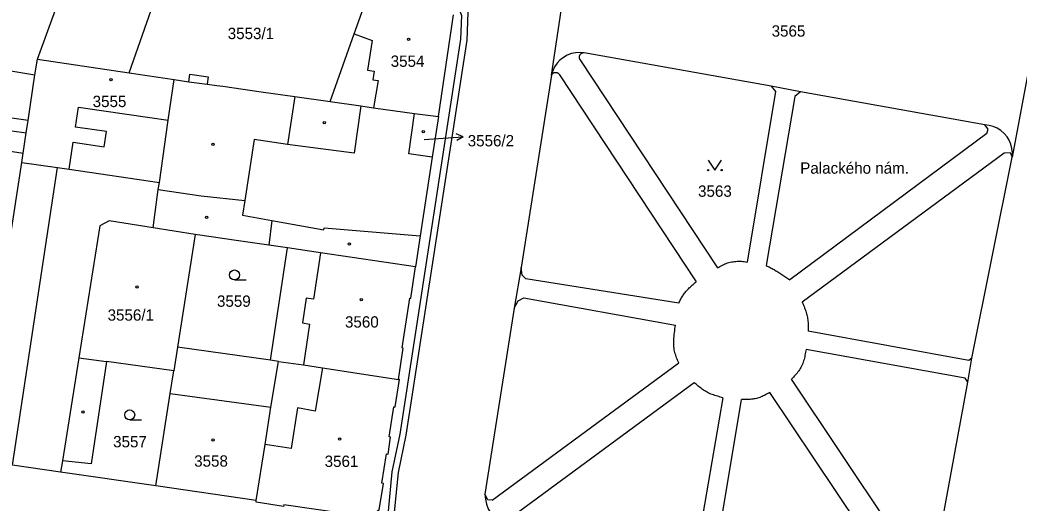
# Model space of a CAD drawing. Extents: x -756746 to -753363, y -1166406 to -1161727.
# Drawn here: x -755388.6 to -755238.8, y -1165517 to -1165444.6 of the extents above; entities that cross this region are included whole.
import ezdxf

# ---------------------------------------------------------------- set-up
doc = ezdxf.new("R2010")
doc.units = 0
for name, color, linetype in [('Hranice parcel', 7, 'Continuous'), ('Parcelní čísla', 7, 'Continuous'), ('Pop  PČ popisy', 7, 'Continuous'), ('Vnitřní kresba', 7, 'Continuous'), ('Věcná břemena k části', 7, 'Continuous'), ('Značky budov', 7, 'Continuous'), ('Značky kultur', 7, 'Continuous')]:
    doc.layers.add(name, color=color, linetype=linetype)

msp = doc.modelspace()

# ---------------------------------------------------------------- linework, layer by layer
at = {"layer": 'Hranice parcel'}
for p, q in [((-755308.89, -1165452.82), (-755305.22, -1165428.04)), ((-755235.29, -1165440.63), (-755239.86, -1165465.13)), ((-755325.84, -1165459.05), (-755323.59, -1165443.79)), ((-755385.99, -1165450.43), (-755372.22, -1165452.47)), ((-755372.22, -1165452.47), (-755365.48, -1165453.5)), ((-755387.39, -1165459.64), (-755402.14, -1165457.51)), ((-755329.45, -1165458.56), (-755325.84, -1165459.05)), ((-755325.84, -1165459.05), (-755326.78, -1165465.14)), ((-755351.05, -1165495.57), (-755348.48, -1165478.74)), ((-755365, -1165493.59), (-755365.55, -1165497.16)), ((-755351.05, -1165495.57), (-755365, -1165493.59)), ((-755349.85, -1165495.75), (-755351.05, -1165495.57)), ((-755368.22, -1165514.39), (-755382.5, -1165512.34)), ((-755353.17, -1165516.59), (-755368.22, -1165514.39))]:
    msp.add_line(p, q, dxfattribs=at)
for points in [[(-755385.99, -1165450.43), (-755381.3, -1165437.64), (-755376.76, -1165425.37)], [(-755372.22, -1165452.47), (-755368.59, -1165442.09), (-755364.24, -1165429.73)], [(-755342.1, -1165456.78), (-755338.51, -1165446.66), (-755335.97, -1165439.5)], [(-755387.39, -1165459.64), (-755386.35, -1165452.79), (-755385.99, -1165450.43)], [(-755304, -1165449.51), (-755304.65, -1165449.44), (-755305.3, -1165449.48), (-755305.93, -1165449.61), (-755306.54, -1165449.84), (-755306.57, -1165449.85), (-755307.13, -1165450.18), (-755307.64, -1165450.58), (-755308.08, -1165451.06), (-755308.44, -1165451.6), (-755308.71, -1165452.2), (-755308.89, -1165452.82)], [(-755243.96, -1165460.3), (-755271.6, -1165455.34), (-755276, -1165454.48), (-755304, -1165449.51)], [(-755388.34, -1165465.91), (-755382.95, -1165466.68), (-755381.2, -1165466.93), (-755367.7, -1165468.92), (-755366.36, -1165459.58), (-755365.48, -1165453.5)], [(-755365.48, -1165453.5), (-755363.28, -1165453.81), (-755360.52, -1165454.2), (-755359.07, -1165454.4), (-755358.17, -1165454.46), (-755352.42, -1165455.33), (-755347.41, -1165456.04), (-755342.1, -1165456.78)], [(-755308.89, -1165452.82), (-755313.45, -1165481.69), (-755314.5, -1165487.76), (-755318.89, -1165515.67)], [(-755342.1, -1165456.78), (-755337.5, -1165457.42), (-755335.58, -1165457.73), (-755329.45, -1165458.56)], [(-755388.34, -1165465.91), (-755388.13, -1165464.52), (-755387.67, -1165461.47), (-755387.39, -1165459.64)], [(-755326.78, -1165465.14), (-755330.32, -1165464.64), (-755329.45, -1165458.56)], [(-755239.86, -1165465.13), (-755239.82, -1165464.48), (-755239.89, -1165463.83), (-755240.05, -1165463.2), (-755240.3, -1165462.59), (-755240.62, -1165462.08), (-755241.04, -1165461.58), (-755241.53, -1165461.15), (-755242.08, -1165460.8), (-755242.68, -1165460.54), (-755243.31, -1165460.37), (-755243.96, -1165460.3)], [(-755326.78, -1165465.14), (-755328.59, -1165476.94), (-755329.3, -1165481.56)], [(-755251.83, -1165528), (-755246.48, -1165498.85), (-755245.88, -1165495.26), (-755239.86, -1165465.13)], [(-755391.08, -1165483.82), (-755390.7, -1165481.56), (-755390.15, -1165477.95), (-755388.34, -1165465.91)], [(-755348.48, -1165478.74), (-755351.31, -1165478.33), (-755355.83, -1165477.67), (-755362.35, -1165476.71), (-755365, -1165493.59)], [(-755329.3, -1165481.56), (-755343.55, -1165479.46), (-755348.48, -1165478.74)], [(-755331.86, -1165498.44), (-755331.15, -1165493.75), (-755331.3, -1165493.73), (-755330.16, -1165486.25), (-755330.02, -1165486.27), (-755329.3, -1165481.56)], [(-755353.17, -1165516.59), (-755351.86, -1165508.21), (-755350.99, -1165502.6), (-755349.85, -1165495.75)], [(-755349.85, -1165495.75), (-755346.1, -1165496.28), (-755343.25, -1165496.71), (-755331.86, -1165498.44)], [(-755365.55, -1165497.16), (-755375.65, -1165495.78), (-755377.93, -1165511.09), (-755382.23, -1165510.63), (-755382.5, -1165512.34)], [(-755368.22, -1165514.39), (-755366.08, -1165500.54), (-755365.55, -1165497.16)], [(-755334.75, -1165518.01), (-755334.11, -1165514.03), (-755334.34, -1165513.99), (-755333.66, -1165509.6), (-755333.42, -1165509.64), (-755333.03, -1165507.12), (-755333.27, -1165507.08), (-755332.57, -1165502.55), (-755332.33, -1165502.58), (-755331.69, -1165498.47), (-755331.86, -1165498.44)], [(-755382.5, -1165512.34), (-755389.72, -1165511.31), (-755395.13, -1165510.54)], [(-755334.75, -1165518.01), (-755336.51, -1165519.33), (-755340.45, -1165518.75), (-755340.41, -1165518.5), (-755349.05, -1165517.23), (-755349.08, -1165517.48), (-755353.21, -1165516.87), (-755353.17, -1165516.59)], [(-755318.89, -1165515.67), (-755318.82, -1165516.41), (-755318.65, -1165517.13), (-755318.39, -1165517.83), (-755318.03, -1165518.48), (-755317.99, -1165518.54), (-755317.55, -1165519.14), (-755317.02, -1165519.67), (-755316.43, -1165520.12), (-755315.79, -1165520.49), (-755315.1, -1165520.77)]]:
    msp.add_lwpolyline(points, dxfattribs=at)
at = {"layer": 'Pop  PČ popisy'}
for p, q in [((-755328.01, -1165462.46), (-755325.15, -1165462.28)), ((-755325.15, -1165462.28), (-755322.16, -1165462.07)), ((-755322.16, -1165462.07), (-755323.19, -1165461.64)), ((-755322.16, -1165462.07), (-755323.12, -1165462.64))]:
    msp.add_line(p, q, dxfattribs=at)
at = {"layer": 'Vnitřní kresba'}
for p, q in [((-755338.51, -1165446.66), (-755335.8, -1165447.62)), ((-755335.8, -1165447.62), (-755336.51, -1165452.08)), ((-755304.67, -1165450.48), (-755284, -1165481.73)), ((-755391.49, -1165451.95), (-755386.35, -1165452.79)), ((-755336.51, -1165452.08), (-755335.52, -1165452.24)), ((-755335.52, -1165452.24), (-755335.72, -1165453.54)), ((-755335.72, -1165453.54), (-755334.92, -1165453.66)), ((-755334.92, -1165453.66), (-755335.58, -1165457.73)), ((-755307.69, -1165452.8), (-755287.24, -1165483.8)), ((-755275.33, -1165455.3), (-755279.6, -1165480.86)), ((-755276, -1165454.48), (-755275.33, -1165455.3)), ((-755347.41, -1165456.04), (-755348.51, -1165463.22)), ((-755272.43, -1165456.02), (-755276.71, -1165481.37)), ((-755271.6, -1165455.34), (-755272.43, -1165456.02)), ((-755380.27, -1165460.62), (-755379.83, -1165457.61)), ((-755379.83, -1165457.61), (-755369.13, -1165459.16)), ((-755337.5, -1165457.42), (-755338.49, -1165464.52)), ((-755402.43, -1165459.41), (-755387.67, -1165461.47)), ((-755369.13, -1165459.16), (-755366.36, -1165459.58)), ((-755375.64, -1165461.3), (-755380.27, -1165460.62)), ((-755375.98, -1165463.57), (-755375.64, -1165461.3)), ((-755243.44, -1165460.94), (-755243.96, -1165460.3)), ((-755243.64, -1165461.56), (-755243.44, -1165460.94)), ((-755353.51, -1165462.46), (-755354.9, -1165471.61)), ((-755348.51, -1165463.22), (-755353.51, -1165462.46)), ((-755243.64, -1165461.56), (-755273.2, -1165483.54)), ((-755392.3, -1165463.9), (-755388.13, -1165464.52)), ((-755381.2, -1165466.93), (-755380.61, -1165462.89)), ((-755380.61, -1165462.89), (-755375.98, -1165463.57)), ((-755338.49, -1165464.52), (-755348.51, -1165463.22)), ((-755271.35, -1165486.8), (-755241.05, -1165464.46)), ((-755241.05, -1165464.46), (-755240.15, -1165464.41)), ((-755240.15, -1165464.41), (-755239.86, -1165465.13)), ((-755389.72, -1165511.31), (-755382.95, -1165466.68)), ((-755368.64, -1165475.7), (-755367.86, -1165469.99)), ((-755367.86, -1165469.99), (-755367.7, -1165468.92)), ((-755367.86, -1165469.99), (-755361.42, -1165470.94)), ((-755361.42, -1165470.94), (-755354.9, -1165471.61)), ((-755354.9, -1165471.61), (-755355.24, -1165473.84)), ((-755375.21, -1165474.65), (-755376.6, -1165475.43)), ((-755368.64, -1165475.7), (-755375.21, -1165474.65)), ((-755355.24, -1165473.84), (-755350.84, -1165474.61)), ((-755350.84, -1165474.61), (-755351.31, -1165478.33)), ((-755350.84, -1165474.61), (-755343.02, -1165476)), ((-755376.6, -1165475.43), (-755379.76, -1165495.22)), ((-755362.35, -1165476.71), (-755368.64, -1165475.7)), ((-755343.02, -1165476), (-755342.98, -1165475.7)), ((-755342.98, -1165475.7), (-755328.59, -1165476.94)), ((-755343.55, -1165479.46), (-755344.6, -1165486.42)), ((-755313.31, -1165482.81), (-755313.45, -1165481.69)), ((-755312.77, -1165483.35), (-755313.31, -1165482.81)), ((-755289.83, -1165487.01), (-755312.77, -1165483.35)), ((-755345.69, -1165486.26), (-755346.25, -1165489.98)), ((-755344.6, -1165486.42), (-755345.69, -1165486.26)), ((-755314.5, -1165487.76), (-755313.9, -1165486.67)), ((-755313.9, -1165486.67), (-755313.05, -1165486.23)), ((-755313.05, -1165486.23), (-755290.32, -1165490.29)), ((-755346.25, -1165489.98), (-755345.17, -1165490.14)), ((-755345.17, -1165490.14), (-755346.1, -1165496.28)), ((-755246.33, -1165495.6), (-755270.41, -1165491.2)), ((-755246.91, -1165498.28), (-755270.75, -1165493.94)), ((-755379.76, -1165495.22), (-755382.23, -1165510.63)), ((-755379.76, -1165495.22), (-755375.65, -1165495.78)), ((-755245.88, -1165495.26), (-755246.33, -1165495.6)), ((-755343.25, -1165496.71), (-755344.35, -1165503.19)), ((-755317.8, -1165516.55), (-755289.84, -1165495.95)), ((-755253.07, -1165528.12), (-755272.94, -1165498.43)), ((-755246.48, -1165498.85), (-755246.91, -1165498.28)), ((-755315.58, -1165519.54), (-755287.53, -1165498.91)), ((-755366.08, -1165500.54), (-755350.99, -1165502.6)), ((-755283.23, -1165501.2), (-755287.39, -1165525.46)), ((-755284.38, -1165525.43), (-755280.45, -1165501.47)), ((-755256.29, -1165530.1), (-755276.16, -1165500.4)), ((-755347.01, -1165502.73), (-755347.92, -1165508.81)), ((-755344.35, -1165503.19), (-755347.01, -1165502.73)), ((-755347.92, -1165508.81), (-755351.86, -1165508.21)), ((-755318.48, -1165516.48), (-755318.89, -1165515.67)), ((-755317.8, -1165516.55), (-755318.48, -1165516.48))]:
    msp.add_line(p, q, dxfattribs=at)
for points in [[(-755304, -1165449.51), (-755304.07, -1165449.5), (-755304.14, -1165449.5), (-755304.21, -1165449.51), (-755304.28, -1165449.52), (-755304.35, -1165449.54), (-755304.41, -1165449.57), (-755304.47, -1165449.61), (-755304.53, -1165449.65), (-755304.58, -1165449.7), (-755304.63, -1165449.75), (-755304.67, -1165449.81), (-755304.7, -1165449.87), (-755304.73, -1165449.94), (-755304.74, -1165450), (-755304.76, -1165450.07), (-755304.76, -1165450.14), (-755304.76, -1165450.21), (-755304.75, -1165450.28), (-755304.73, -1165450.35), (-755304.7, -1165450.42), (-755304.67, -1165450.48)], [(-755363.28, -1165453.81), (-755363.13, -1165452.71), (-755360.36, -1165453.1), (-755360.52, -1165454.2)], [(-755308.89, -1165452.82), (-755308.86, -1165452.76), (-755308.82, -1165452.7), (-755308.77, -1165452.64), (-755308.72, -1165452.59), (-755308.67, -1165452.54), (-755308.61, -1165452.51), (-755308.54, -1165452.47), (-755308.47, -1165452.45), (-755308.4, -1165452.43), (-755308.33, -1165452.42), (-755308.26, -1165452.42), (-755308.19, -1165452.43), (-755308.12, -1165452.44), (-755308.05, -1165452.47), (-755307.98, -1165452.5), (-755307.92, -1165452.53), (-755307.86, -1165452.57), (-755307.81, -1165452.62), (-755307.77, -1165452.68), (-755307.72, -1165452.74), (-755307.69, -1165452.8)], [(-755284, -1165481.73), (-755283.83, -1165481.61), (-755283.65, -1165481.5), (-755283.46, -1165481.4), (-755283.28, -1165481.3), (-755283.09, -1165481.21), (-755282.9, -1165481.13), (-755282.7, -1165481.06), (-755282.5, -1165480.99), (-755282.3, -1165480.93), (-755282.1, -1165480.88), (-755281.89, -1165480.83), (-755281.69, -1165480.8), (-755281.48, -1165480.77), (-755281.27, -1165480.75), (-755281.06, -1165480.73), (-755280.85, -1165480.73), (-755280.64, -1165480.73), (-755280.43, -1165480.74), (-755280.22, -1165480.76), (-755280.01, -1165480.78), (-755279.81, -1165480.82), (-755279.6, -1165480.86)], [(-755276.71, -1165481.37), (-755276.57, -1165481.45), (-755276.42, -1165481.52), (-755276.28, -1165481.59), (-755276.13, -1165481.67), (-755275.99, -1165481.75), (-755275.84, -1165481.83), (-755275.7, -1165481.91), (-755275.55, -1165481.99), (-755275.41, -1165482.07), (-755275.26, -1165482.15), (-755275.12, -1165482.24), (-755274.97, -1165482.33), (-755274.82, -1165482.42), (-755274.68, -1165482.52), (-755274.53, -1165482.61), (-755274.38, -1165482.71), (-755274.23, -1165482.81), (-755274.09, -1165482.91), (-755273.94, -1165483.01), (-755273.79, -1165483.12), (-755273.64, -1165483.22), (-755273.5, -1165483.33), (-755273.35, -1165483.43), (-755273.2, -1165483.54)], [(-755289.83, -1165487.01), (-755289.76, -1165486.88), (-755289.69, -1165486.74), (-755289.63, -1165486.61), (-755289.56, -1165486.47), (-755289.48, -1165486.34), (-755289.41, -1165486.2), (-755289.33, -1165486.07), (-755289.24, -1165485.94), (-755289.16, -1165485.8), (-755289.06, -1165485.67), (-755288.96, -1165485.53), (-755288.86, -1165485.4), (-755288.75, -1165485.27), (-755288.63, -1165485.13), (-755288.51, -1165485), (-755288.38, -1165484.87), (-755288.25, -1165484.73), (-755288.11, -1165484.6), (-755287.97, -1165484.47), (-755287.83, -1165484.33), (-755287.68, -1165484.2), (-755287.54, -1165484.07), (-755287.39, -1165483.93), (-755287.24, -1165483.8)], [(-755271.35, -1165486.8), (-755271.27, -1165486.98), (-755271.2, -1165487.16), (-755271.12, -1165487.34), (-755271.05, -1165487.52), (-755270.98, -1165487.7), (-755270.91, -1165487.88), (-755270.84, -1165488.06), (-755270.78, -1165488.24), (-755270.72, -1165488.42), (-755270.67, -1165488.6), (-755270.62, -1165488.79), (-755270.58, -1165488.97), (-755270.54, -1165489.15), (-755270.51, -1165489.34), (-755270.49, -1165489.52), (-755270.47, -1165489.71), (-755270.45, -1165489.89), (-755270.44, -1165490.08), (-755270.43, -1165490.27), (-755270.42, -1165490.45), (-755270.42, -1165490.64), (-755270.41, -1165490.82), (-755270.41, -1165491.01), (-755270.41, -1165491.2)], [(-755289.84, -1165495.95), (-755289.92, -1165495.77), (-755290, -1165495.58), (-755290.08, -1165495.39), (-755290.15, -1165495.21), (-755290.22, -1165495.01), (-755290.29, -1165494.82), (-755290.35, -1165494.62), (-755290.41, -1165494.41), (-755290.46, -1165494.2), (-755290.5, -1165493.99), (-755290.54, -1165493.76), (-755290.56, -1165493.53), (-755290.58, -1165493.29), (-755290.58, -1165493.04), (-755290.58, -1165492.79), (-755290.57, -1165492.53), (-755290.55, -1165492.26), (-755290.53, -1165491.99), (-755290.5, -1165491.71), (-755290.47, -1165491.43), (-755290.44, -1165491.15), (-755290.4, -1165490.86), (-755290.36, -1165490.58), (-755290.32, -1165490.29)], [(-755270.75, -1165493.94), (-755270.79, -1165494.16), (-755270.83, -1165494.38), (-755270.86, -1165494.6), (-755270.91, -1165494.82), (-755270.95, -1165495.04), (-755271, -1165495.25), (-755271.05, -1165495.46), (-755271.11, -1165495.67), (-755271.17, -1165495.88), (-755271.24, -1165496.07), (-755271.32, -1165496.27), (-755271.41, -1165496.46), (-755271.51, -1165496.64), (-755271.61, -1165496.82), (-755271.72, -1165497), (-755271.84, -1165497.17), (-755271.96, -1165497.33), (-755272.09, -1165497.5), (-755272.23, -1165497.66), (-755272.37, -1165497.81), (-755272.51, -1165497.97), (-755272.65, -1165498.12), (-755272.8, -1165498.28), (-755272.94, -1165498.43)], [(-755283.23, -1165501.2), (-755283.43, -1165501.15), (-755283.64, -1165501.09), (-755283.84, -1165501.03), (-755284.04, -1165500.98), (-755284.24, -1165500.91), (-755284.44, -1165500.85), (-755284.64, -1165500.78), (-755284.83, -1165500.71), (-755285.03, -1165500.64), (-755285.21, -1165500.56), (-755285.4, -1165500.47), (-755285.58, -1165500.38), (-755285.76, -1165500.28), (-755285.93, -1165500.18), (-755286.1, -1165500.07), (-755286.27, -1165499.95), (-755286.43, -1165499.83), (-755286.59, -1165499.71), (-755286.75, -1165499.58), (-755286.91, -1165499.45), (-755287.07, -1165499.32), (-755287.22, -1165499.18), (-755287.38, -1165499.04), (-755287.53, -1165498.91)], [(-755276.16, -1165500.4), (-755276.33, -1165500.49), (-755276.49, -1165500.58), (-755276.66, -1165500.67), (-755276.82, -1165500.75), (-755276.99, -1165500.84), (-755277.16, -1165500.92), (-755277.33, -1165501), (-755277.5, -1165501.07), (-755277.67, -1165501.14), (-755277.85, -1165501.2), (-755278.02, -1165501.25), (-755278.2, -1165501.3), (-755278.38, -1165501.34), (-755278.56, -1165501.38), (-755278.74, -1165501.4), (-755278.93, -1165501.42), (-755279.12, -1165501.44), (-755279.31, -1165501.45), (-755279.49, -1165501.46), (-755279.69, -1165501.47), (-755279.88, -1165501.47), (-755280.07, -1165501.47), (-755280.26, -1165501.47), (-755280.45, -1165501.47)]]:
    msp.add_lwpolyline(points, dxfattribs=at)
at = {"layer": 'Věcná břemena k části'}
for points in [[(-755305.04, -1165302.43), (-755307.04, -1165305.86), (-755311.3, -1165317.55), (-755305.97, -1165321.03), (-755305.73, -1165323.07), (-755305.54, -1165324.75), (-755305.02, -1165329.27), (-755313.28, -1165384.71), (-755316.38, -1165402.5), (-755320.24, -1165428.98), (-755323.25, -1165441.48), (-755322.41, -1165443.89), (-755322.57, -1165447.44), (-755331.66, -1165506.65), (-755332.84, -1165512.3), (-755333.42, -1165518.2), (-755333.45, -1165518.52)], [(-755332.43, -1165518.34), (-755331.84, -1165512.38), (-755330.68, -1165506.83), (-755321.57, -1165447.58), (-755321.41, -1165443.45), (-755322.21, -1165441.53), (-755319.26, -1165429.16), (-755315.4, -1165402.66), (-755312.3, -1165384.87), (-755304.02, -1165329.29), (-755304.68, -1165323.55), (-755305.03, -1165320.45), (-755310.09, -1165317.15), (-755306.14, -1165306.3), (-755305.4, -1165304.95), (-755303.61, -1165302.21)]]:
    msp.add_lwpolyline(points, dxfattribs=at)
at = {"layer": 'Značky budov'}
for centre in [(-755330.33, -1165447.47), (-755374.93, -1165453.49), (-755342.97, -1165459.96), (-755328.14, -1165461.32), (-755359.68, -1165463.2), (-755360.63, -1165474.14), (-755339.21, -1165478.17), (-755371.07, -1165484.59), (-755337.43, -1165486.5), (-755379.16, -1165503.31), (-755359.64, -1165507.51), (-755340.67, -1165507.4)]:
    msp.add_circle(centre, 0.175, dxfattribs=at)
at = {"layer": 'Značky kultur'}
for p, q in [((-755356.43, -1165483.54), (-755354.68, -1165483.54)), ((-755372.15, -1165504.52), (-755370.4, -1165504.52))]:
    msp.add_line(p, q, dxfattribs=at)
msp.add_lwpolyline([(-755285.42, -1165465.57), (-755284.42, -1165467.07), (-755283.42, -1165465.57)], dxfattribs=at)
for centre, radius in [((-755285.42, -1165467.07), 0.1), ((-755283.42, -1165467.07), 0.1), ((-755356.43, -1165482.79), 0.75), ((-755372.15, -1165503.77), 0.75)]:
    msp.add_circle(centre, radius, dxfattribs=at)

# ---------------------------------------------------------------- texts
at = {"layer": 'Parcelní čísla'}
for s, p in [('3553/1', (-755357.45, -1165447.43)), ('3565', (-755275.91, -1165447.06)), ('3554', (-755333.02, -1165451.59)), ('3555', (-755377.7, -1165457.62)), ('3556/2', (-755321.47, -1165463.51)), ('3563', (-755286.94, -1165471.07)), ('3559', (-755359.06, -1165487.56)), ('3556/1', (-755375.46, -1165489.64)), ('3560', (-755339.87, -1165490.68)), ('3557', (-755374.63, -1165508.63)), ('3558', (-755362.48, -1165511.53)), ('3561', (-755342.92, -1165511.57))]:
    msp.add_text(s, height=1.7, dxfattribs=at).set_placement(p)
at = {"layer": 'Pop  PČ popisy'}
msp.add_text('Palackého nám.', height=1.7, dxfattribs=at).set_placement((-755271.62, -1165467.61))

doc.saveas('drawing.dxf')
